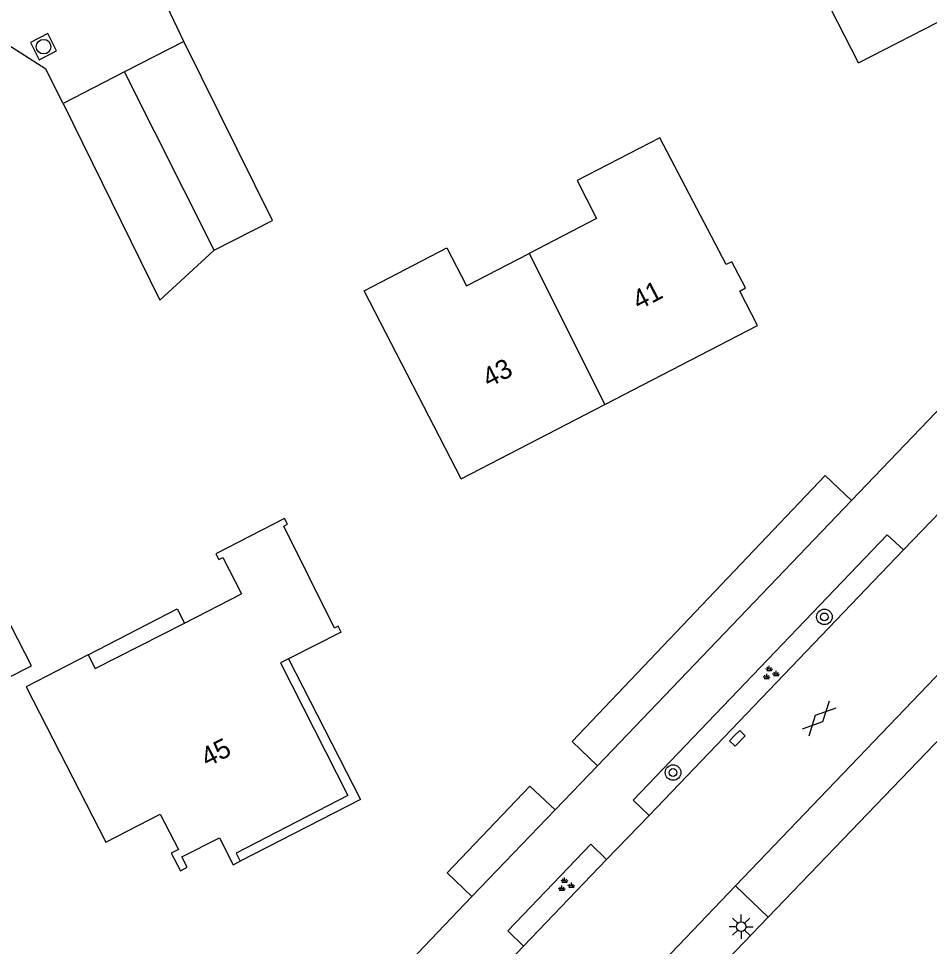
# Model space of a CAD drawing. Extents: x 128999 to 131010, y 395498 to 399007.
# Drawn here: x 130477.91 to 130524.87, y 398102.26 to 398150.05 of the extents above; entities that cross this region are included whole.
import ezdxf

# ---------------------------------------------------------------- set-up
doc = ezdxf.new("R2010")
doc.units = 0
for name, color, linetype in [('gg-anno-huisnummerreeks BGT', 7, 'Continuous'), ('gg-bbg-bijgebouw', 7, 'Continuous'), ('gg-bbg-gedigitaliseerde bijgebouw', 7, 'Continuous'), ('gg-bbg-hoofdgebouw', 7, 'Continuous'), ('gg-bbg-luifel en loopbrug', 7, 'Continuous'), ('gg-bbg-tussenscheiding', 7, 'Continuous'), ('gg-knt-onverhard', 7, 'Continuous'), ('gg-knt-verharding', 7, 'Continuous'), ('gt-grn-groengrens', 7, 'Continuous'), ('gt-symb-boom', 7, 'Continuous'), ('gt-symb-gesloten verharding', 7, 'Continuous'), ('gt-symb-groenvak', 7, 'Continuous'), ('gt-symb-kolk', 7, 'Continuous'), ('gt-symb-lichtmast', 7, 'Continuous'), ('gt-symb-rioolschacht', 7, 'Continuous')]:
    doc.layers.add(name, color=color, linetype=linetype)

# ---------------------------------------------------------------- blocks, each defined once
blk = doc.blocks.new('gt0-BOOM')
at = {"layer": 'gt-symb-boom'}
for radius in [0.4, 0.2]:
    blk.add_circle((0, 0), radius, dxfattribs=at)
blk = doc.blocks.new('gt0-KOLK')
at = {"layer": 'gt-symb-kolk'}
blk.add_lwpolyline([(0, 0), (0.375, 0), (0.375, 0.4), (-0.375, 0.4), (-0.375, 0), (0, 0)], dxfattribs=at)
blk = doc.blocks.new('gt0-LMAST')
at = {"layer": 'gt-symb-lichtmast'}
for p, q in [((-0.005, 0.246), (-0.005, 0.621)), ((-0.182, 0.173), (-0.447, 0.438)), ((0.172, 0.173), (0.437, 0.438)), ((-0.255, -0.004), (-0.63, -0.004)), ((-0.182, -0.181), (-0.447, -0.446)), ((-0.005, -0.254), (-0.005, -0.629)), ((0.437, -0.446), (0.172, -0.181)), ((0.245, -0.004), (0.62, -0.004))]:
    blk.add_line(p, q, dxfattribs=at)
blk.add_circle((-0.005, -0.004), 0.25, dxfattribs=at)
blk = doc.blocks.new('gt0-GRVAK')
at = {"layer": 'gt-symb-groenvak'}
for p, q in [((-0.11, 0.189), (-0.228, 0.24)), ((-0.182, 0.153), (0.088, 0.153)), ((-0.091, 0.211), (-0.156, 0.322)), ((-0.047, 0.214), (-0.047, 0.393)), ((-0.004, 0.211), (0.061, 0.322)), ((0.015, 0.189), (0.133, 0.24)), ((0.262, -0.052), (0.197, 0.059)), ((0.305, -0.049), (0.305, 0.13)), ((0.349, -0.052), (0.414, 0.059)), ((-0.245, -0.228), (-0.363, -0.177)), ((-0.318, -0.264), (-0.047, -0.264)), ((-0.226, -0.206), (-0.291, -0.095)), ((-0.183, -0.203), (-0.183, -0.024)), ((-0.139, -0.206), (-0.074, -0.095)), ((-0.12, -0.228), (-0.002, -0.177)), ((0.243, -0.074), (0.125, -0.023)), ((0.17, -0.11), (0.441, -0.11)), ((0.368, -0.074), (0.486, -0.023))]:
    blk.add_line(p, q, dxfattribs=at)
blk = doc.blocks.new('gt0-GESVH1')
at = {"layer": 'gt-symb-gesloten verharding'}
for p, q in [((-0.992, -0.261), (0.008, 0.239)), ((0.008, -0.261), (-0.992, 0.239)), ((0.008, 0.239), (1.008, -0.261)), ((1.008, 0.239), (0.008, -0.261))]:
    blk.add_line(p, q, dxfattribs=at)
blk = doc.blocks.new('gt0-RS')
at = {"layer": 'gt-symb-rioolschacht'}
blk.add_lwpolyline([(-0.5, -0.5), (0.5, -0.5), (0.5, 0.5), (-0.5, 0.5)], close=True, dxfattribs=at)
blk.add_circle((0, 0), 0.375, dxfattribs=at)

msp = doc.modelspace()

# ---------------------------------------------------------------- linework, layer by layer
at = {"layer": 'gg-bbg-bijgebouw'}
for p, q in [((130486.43, 398148.88), (130483.375, 398147.306)), ((130483.375, 398147.306), (130480.22, 398145.68))]:
    msp.add_line(p, q, dxfattribs=at)
at = {"layer": 'gg-bbg-gedigitaliseerde bijgebouw'}
for points in [[(130487.989, 398138.119), (130491.005, 398139.649), (130486.43, 398148.88)], [(130480.22, 398145.68), (130485.204, 398135.542), (130487.989, 398138.119)]]:
    msp.add_lwpolyline(points, dxfattribs=at)
at = {"layer": 'gg-bbg-hoofdgebouw'}
for p, q in [((130521.22, 398147.78), (130528.649, 398151.589)), ((130514.69, 398137.53), (130514.395, 398137.381)), ((130500.73, 398126.35), (130508.131, 398130.176)), ((130486.469, 398118.915), (130489.401, 398120.412)), ((130494.54, 398118.454), (130491.827, 398117.069))]:
    msp.add_line(p, q, dxfattribs=at)
for points in [[(130521.22, 398147.78), (130516.247, 398157.479), (130520.527, 398159.674), (130521.531, 398157.716), (130524.84, 398159.413)], [(130514.395, 398137.381), (130510.976, 398143.918), (130506.703, 398141.709), (130507.714, 398139.755), (130504.241, 398137.959)], [(130500.73, 398126.35), (130495.724, 398136.032), (130499.997, 398138.242), (130501.007, 398136.287), (130504.241, 398137.959)], [(130508.131, 398130.176), (130516.01, 398134.25), (130515.09, 398136.02), (130515.39, 398136.18), (130514.69, 398137.53)], [(130494.54, 398118.454), (130494.39, 398118.748), (130494.194, 398118.648), (130491.582, 398123.905), (130491.778, 398124.005), (130491.628, 398124.299), (130488.083, 398122.489), (130488.233, 398122.195), (130488.438, 398122.3), (130489.401, 398120.412)], [(130481.507, 398117.277), (130481.869, 398116.567), (130486.469, 398118.915)], [(130481.507, 398117.277), (130478.298, 398115.623), (130482.42, 398107.627), (130485.217, 398109.07), (130486.155, 398107.252), (130485.788, 398107.062), (130486.256, 398106.156), (130486.608, 398106.34), (130486.33, 398106.872), (130488.279, 398107.855), (130488.979, 398106.466), (130489.335, 398106.643)], [(130491.827, 398117.069), (130491.414, 398116.859), (130494.886, 398110.03), (130489.125, 398107.066), (130489.335, 398106.643)]]:
    msp.add_lwpolyline(points, dxfattribs=at)
at = {"layer": 'gg-bbg-luifel en loopbrug'}
for points in [[(130481.507, 398117.277), (130486.097, 398119.644), (130486.469, 398118.915)], [(130491.827, 398117.069), (130495.546, 398109.831), (130489.335, 398106.643)]]:
    msp.add_lwpolyline(points, dxfattribs=at)
at = {"layer": 'gg-bbg-tussenscheiding'}
for p, q in [((130487.989, 398138.119), (130483.375, 398147.306)), ((130504.241, 398137.959), (130508.131, 398130.176))]:
    msp.add_line(p, q, dxfattribs=at)
at = {"layer": 'gg-knt-onverhard'}
for p, q in [((130544.167, 398132.468), (130516.558, 398103.77)), ((130516.558, 398103.77), (130514.876, 398105.383))]:
    msp.add_line(p, q, dxfattribs=at)
at = {"layer": 'gg-knt-verharding'}
for p, q in [((130545.526, 398150.997), (130520.845, 398125.23)), ((130542.435, 398134.128), (130514.876, 398105.383)), ((130520.845, 398125.23), (130507.756, 398111.565)), ((130525.914, 398125.163), (130523.534, 398122.68)), ((130523.534, 398122.68), (130510.425, 398109.004)), ((130507.756, 398111.565), (130505.568, 398109.286)), ((130505.568, 398109.286), (130501.285, 398104.824)), ((130510.425, 398109.004), (130508.227, 398106.737)), ((130503.947, 398102.272), (130508.227, 398106.737)), ((130514.876, 398105.383), (130510.066, 398100.366)), ((130501.285, 398104.824), (130468.903, 398071.089)), ((130501.347, 398099.561), (130503.947, 398102.272))]:
    msp.add_line(p, q, dxfattribs=at)
for points in [[(130486.43, 398148.88), (130485.58, 398150.68), (130501.35, 398158.75)], [(130480.22, 398145.68), (130479.32, 398147.45), (130464.27, 398157.08)], [(130454.906, 398104.724), (130478.58, 398116.72), (130475.15, 398123.37), (130473.43, 398125.36)], [(130523.534, 398122.68), (130522.692, 398123.46), (130509.6, 398109.798), (130510.425, 398109.004)], [(130503.947, 398102.272), (130503.144, 398103.052), (130507.412, 398107.529), (130508.227, 398106.737)]]:
    msp.add_lwpolyline(points, dxfattribs=at)
at = {"layer": 'gt-grn-groengrens'}
msp.add_line((130511.736, 398098.765), (130516.558, 398103.77), dxfattribs=at)
for points in [[(130520.845, 398125.23), (130519.496, 398126.522), (130506.455, 398112.812), (130507.756, 398111.565)], [(130505.568, 398109.286), (130504.274, 398110.52), (130500.01, 398106.04), (130501.285, 398104.824)]]:
    msp.add_lwpolyline(points, dxfattribs=at)

# ---------------------------------------------------------------- block references
at = {"layer": 'gt-symb-boom'}
for p in [(130519.454, 398119.233), (130511.653, 398111.215)]:
    msp.add_blockref('gt0-BOOM', p, dxfattribs=at)
at = {"layer": 'gt-symb-gesloten verharding', "rotation": 46.25681830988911}
msp.add_blockref('gt0-GESVH1', (130519.17, 398114.002), dxfattribs=at)
at = {"layer": 'gt-symb-groenvak'}
for p in [(130516.662, 398116.32), (130506.108, 398105.412)]:
    msp.add_blockref('gt0-GRVAK', p, dxfattribs=at)
at = {"layer": 'gt-symb-kolk', "rotation": -134.4327335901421}
msp.add_blockref('gt0-KOLK', (130514.825, 398113.117), dxfattribs=at)
at = {"layer": 'gt-symb-lichtmast'}
msp.add_blockref('gt0-LMAST', (130515.17, 398103.278), dxfattribs=at)
at = {"layer": 'gt-symb-rioolschacht', "rotation": 26.872538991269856}
msp.add_blockref('gt0-RS', (130479.205, 398148.605), dxfattribs=at)

# ---------------------------------------------------------------- texts
at = {"layer": 'gg-anno-huisnummerreeks BGT'}
for s, rotation, p in [('41', 27.3, (130509.885, 398135.024)), ('43', 27.3, (130502.151, 398131.025)), ('45', 27.1, (130487.637, 398111.472))]:
    msp.add_text(s, height=1, rotation=rotation, dxfattribs=at).set_placement(p)

doc.saveas('drawing.dxf')
